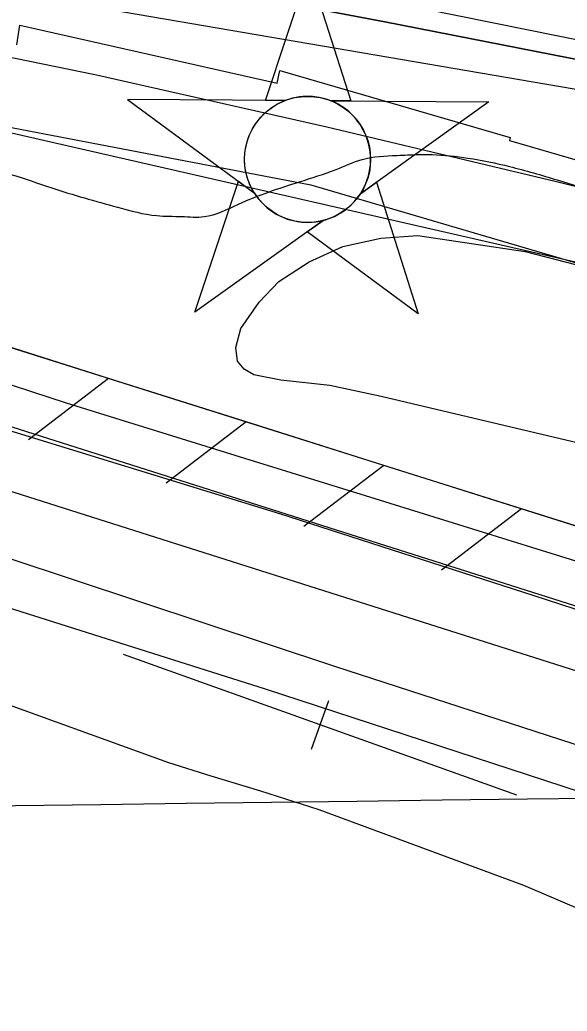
# Model space of a CAD drawing. Extents: x 3734862 to 3772949, y 391520 to 417239.
# Drawn here: x 3750613.9 to 3750879.2, y 402961.6 to 403442.1 of the extents above; entities that cross this region are included whole.
import ezdxf

# ---------------------------------------------------------------- set-up
doc = ezdxf.new("R2010")
doc.units = 0
for name, color, linetype in [('V-CHAN-NAID', 7, 'Continuous'), ('V-FLOD-BASE', 7, 'Continuous'), ('V-GRID-MAJR', 7, 'Continuous'), ('V-LEVE-TOET', 7, 'Continuous'), ('V-RAIL-TRAK', 7, 'Continuous'), ('V-RIVR-EDGE', 7, 'Continuous'), ('V-RRAP-FSHR', 7, 'Continuous'), ('V-RRAP-RVMT', 7, 'Continuous'), ('V-SITE-VEGE', 7, 'Continuous'), ('V-SURV-IDEN', 7, 'Continuous'), ('V-SURV-LINE', 7, 'Continuous'), ('V-TOPO-DPTH', 7, 'Continuous'), ('V-TOPO-MINR', 7, 'Continuous'), ('V-TOPO-WATR', 7, 'Continuous')]:
    doc.layers.add(name, color=color, linetype=linetype)

msp = doc.modelspace()

# ---------------------------------------------------------------- linework, layer by layer
at = {"layer": 'V-CHAN-NAID'}
for points in [[(3750742.54, 403403.03), (3750732.95, 403403.1), (3750754.07, 403466.58), (3750774.3, 403402.8), (3750764.71, 403402.87), (3750763.13, 403403.45), (3750761.04, 403404.07), (3750759, 403404.52), (3750756.96, 403404.83), (3750755.8, 403404.94), (3750754.26, 403405.02), (3750752.54, 403405.02), (3750751.17, 403404.95), (3750749.26, 403404.75), (3750747.9, 403404.53), (3750746.11, 403404.15), (3750744.58, 403403.73), (3750743.55, 403403.4)], [(3750742.54, 403403.03), (3750666.04, 403403.57), (3750727.61, 403358.17), (3750726.5, 403360.08), (3750725.69, 403361.71), (3750724.86, 403363.68), (3750724.17, 403365.73), (3750723.8, 403367.05), (3750723.44, 403368.68), (3750723.2, 403370.12), (3750723.01, 403371.72), (3750722.9, 403373.46), (3750722.89, 403375.04), (3750722.99, 403377.11), (3750723.18, 403378.73), (3750723.57, 403380.93), (3750724.05, 403382.86), (3750724.65, 403384.74), (3750725.31, 403386.42), (3750726.03, 403388.01), (3750726.85, 403389.55), (3750727.91, 403391.28), (3750728.94, 403392.75), (3750729.94, 403394.02), (3750730.94, 403395.17), (3750732.25, 403396.51), (3750733.3, 403397.47), (3750735.02, 403398.87), (3750736.23, 403399.74), (3750737.92, 403400.81), (3750739.65, 403401.75), (3750741.1, 403402.44)], [(3750764.71, 403402.87), (3750841.2, 403402.33), (3750779, 403357.81), (3750779.91, 403359.3), (3750780.89, 403361.14), (3750781.6, 403362.73), (3750782.34, 403364.68), (3750782.89, 403366.47), (3750783.29, 403368.11), (3750783.65, 403370.12), (3750783.83, 403371.69), (3750783.96, 403373.9), (3750783.93, 403375.96), (3750783.74, 403378.18), (3750783.47, 403379.94), (3750782.98, 403382.17), (3750782.34, 403384.31), (3750781.59, 403386.29), (3750780.94, 403387.73), (3750779.94, 403389.65), (3750778.88, 403391.37), (3750777.66, 403393.07), (3750776.4, 403394.61), (3750775.13, 403395.98), (3750773.5, 403397.51), (3750771.75, 403398.92), (3750770.07, 403400.1), (3750768.18, 403401.23), (3750766.71, 403401.99)], [(3750760.97, 403344.9), (3750698.77, 403300.38), (3750719.89, 403363.86), (3750727.61, 403358.17), (3750728.24, 403357.21), (3750729.63, 403355.35), (3750730.84, 403353.93), (3750732.31, 403352.43), (3750733.7, 403351.18), (3750735.15, 403350.02), (3750736.55, 403349.04), (3750738.23, 403348), (3750739.94, 403347.09), (3750741.73, 403346.28), (3750743.18, 403345.72), (3750744.81, 403345.19), (3750747.04, 403344.63), (3750748.57, 403344.34), (3750750.59, 403344.09), (3750752.13, 403343.98), (3750753.99, 403343.96), (3750755.68, 403344.04), (3750757.39, 403344.21), (3750759.29, 403344.52)], [(3750779, 403357.81), (3750786.8, 403363.39), (3750807.02, 403299.61), (3750753.17, 403339.32), (3750760.97, 403344.9), (3750762.64, 403345.38), (3750764.25, 403345.94), (3750766.41, 403346.85), (3750768.14, 403347.73), (3750770.01, 403348.85), (3750771.75, 403350.06), (3750773.3, 403351.31), (3750774.58, 403352.47), (3750775.97, 403353.89), (3750777.17, 403355.3), (3750778.29, 403356.77)]]:
    msp.add_lwpolyline(points, close=True, dxfattribs=at)
msp.add_circle((3750753.42, 403374.49), 30.54, dxfattribs=at)
at = {"layer": 'V-FLOD-BASE'}
msp.add_lwpolyline([(3752901.91, 402501.14), (3752852.49, 402511.47), (3752761.59, 402532.55), (3752641.33, 402561), (3752524.9, 402589.79), (3752426, 402613.79), (3752333.12, 402644.31), (3752195.56, 402692.69), (3752090.98, 402731.96), (3751969.91, 402775.78), (3751856.86, 402815.4), (3751717.51, 402863.49), (3751574.72, 402916.63), (3751447.21, 402962.13), (3751280.5, 403019.69), (3751131.01, 403075.02), (3750994.52, 403120.34), (3750863.22, 403162.94), (3750739.92, 403202.62), (3750591.64, 403248.23)], dxfattribs=at)
at = {"layer": 'V-GRID-MAJR'}
msp.add_spline([(3738984.82, 402913.16), (3741632.95, 402946.57), (3746929.21, 403013.98), (3752225.46, 403082.16), (3757521.7, 403151.11), (3762817.93, 403220.83), (3768114.15, 403291.31), (3770762.25, 403326.85)], degree=3, dxfattribs=at)
at = {"layer": 'V-LEVE-TOET'}
for points in [[(3752861.22, 402529.35), (3752850.71, 402531.85), (3752840.25, 402534.57), (3752741.87, 402558.32), (3752609.98, 402591.42), (3752460.34, 402627.78), (3752363.63, 402657.46), (3752236.87, 402703.99), (3752080.18, 402760.21), (3751946.22, 402807.88), (3751849.41, 402842.94), (3751709.25, 402893.07), (3751566.22, 402945.44), (3751432, 402993.37), (3751227.57, 403066.1), (3751094.67, 403111.75), (3750935.5, 403163.56), (3750781.54, 403211.36), (3750723, 403229.47), (3750636.6, 403256.27), (3750508.39, 403298.16)], [(3750608.56, 403181.13), (3750766.46, 403128.79), (3750887.96, 403089.33), (3751145.24, 403001.2), (3751302.97, 402943.98), (3751474.69, 402879.08), (3751706.8, 402793.29), (3751826.54, 402752.52), (3752003.84, 402690.81), (3752192.27, 402623.41), (3752314.81, 402583.46), (3752446.91, 402539.08), (3752680.62, 402490.49), (3752847.92, 402455.5), (3752857.11, 402452.83)]]:
    msp.add_lwpolyline(points, dxfattribs=at)
at = {"layer": 'V-RAIL-TRAK'}
for points in [[(3750759.5, 403100.39), (3750664.17, 403134.49)], [(3750755.29, 403088.62), (3750763.71, 403112.16)], [(3750854.84, 403066.29), (3750759.5, 403100.39)]]:
    msp.add_lwpolyline(points, dxfattribs=at)
at = {"layer": 'V-RIVR-EDGE'}
msp.add_spline([(3749600.74, 403572.28), (3749634.69, 403563.71), (3749651.26, 403560.43), (3749673.09, 403560.38), (3749692.5, 403559.12), (3749709.07, 403556.65), (3749738.17, 403548.09), (3749762.82, 403541.96), (3749785.46, 403538.67), (3749810.92, 403532.94), (3749827.89, 403529.67), (3749844.87, 403528.01), (3749861.85, 403526.35), (3749878.83, 403525.9), (3749897.83, 403523.02), (3749967.36, 403512.34), (3749992.02, 403510.26), (3750015.06, 403506.96), (3750032.04, 403504.5), (3750055.48, 403501.2), (3750077.71, 403497.51), (3750095.5, 403495.44), (3750108.85, 403495.81), (3750123.41, 403497.8), (3750137.16, 403499.79), (3750146.46, 403499.76), (3750156.16, 403498.53), (3750172.33, 403494.44), (3750186.07, 403491.18), (3750207.49, 403486.67), (3750241.85, 403484.16), (3750261.67, 403483.31), (3750286.73, 403481.22), (3750304.11, 403479.16), (3750313.41, 403477.11), (3750323.1, 403472.64), (3750334.81, 403462.5), (3750345.71, 403458.84), (3750367.94, 403454.33), (3750390.98, 403449.02), (3750395.42, 403446.58), (3750399.86, 403441.72), (3750408.73, 403432.4), (3750412.37, 403431.58), (3750418.03, 403431.56), (3750426.92, 403429.92), (3750443.09, 403425.84), (3750464.91, 403418.91), (3750486.72, 403411.18), (3750511.36, 403400.6), (3750544.08, 403386.37), (3750565.9, 403379.03), (3750585.7, 403373.32), (3750609.54, 403367.2), (3750629.34, 403360.68), (3750661.26, 403351.3), (3750680.26, 403347.21), (3750692.39, 403346.78), (3750703.3, 403346.75), (3750719.9, 403352.77), (3750749.44, 403363.62), (3750767.25, 403369.64), (3750779.8, 403374.46), (3750796.79, 403376.44), (3750806.9, 403376.82), (3750813.77, 403376.8), (3750831.16, 403375.14), (3750851.36, 403371.05), (3750874.4, 403364.52), (3750895, 403358), (3750924.5, 403347.01), (3750966.1, 403330.33), (3750989.13, 403318.95), (3751009.32, 403310.41), (3751046.09, 403299.4), (3751067.11, 403296.52), (3751095, 403292), (3751115.21, 403286.69), (3751143.5, 403280.15), (3751157.25, 403280.52), (3751160.08, 403280.92), (3751166.55, 403280.5), (3751174.63, 403276.03), (3751183.52, 403274.8), (3751198.88, 403272.33), (3751210.19, 403269.07), (3751230, 403264.57), (3751244.54, 403259.68), (3751267.57, 403252.75), (3751284.95, 403249.07), (3751304.35, 403243.36), (3751325.78, 403242.1), (3751339.93, 403241.25), (3751350.44, 403239.61), (3751362.56, 403236.75), (3751373.06, 403231.06), (3751385.98, 403222.13), (3751398.9, 403215.23), (3751411.02, 403209.54), (3751428.8, 403203.83), (3751447.79, 403198.93), (3751467.2, 403198.07), (3751481.34, 403196.02), (3751496.29, 403191.53), (3751520.53, 403180.15), (3751539.1, 403169.99), (3751546.78, 403168.36), (3751556.89, 403167.93), (3751564.17, 403167.1), (3751573.46, 403164.65), (3751580.73, 403161.8), (3751597.3, 403155.7), (3751615.08, 403151.61), (3751634.08, 403147.92), (3751652.67, 403144.64), (3751682.58, 403141.33), (3751700.77, 403137.25), (3751726.23, 403129.1), (3751762.99, 403116.87), (3751788.85, 403107.51), (3751826.83, 403094.48), (3751852.69, 403085.51), (3751875.32, 403079.8), (3751903.6, 403070.43), (3751929.06, 403063.89), (3751952.5, 403058.18), (3751978.36, 403050.83), (3752011.49, 403040.64), (3752051.89, 403025.18), (3752090.27, 403012.14), (3752121.79, 403000.34), (3752173.49, 402978.37), (3752203.79, 402965.36), (3752242.57, 402949.09), (3752280.94, 402933.22), (3752346.79, 402908.39), (3752379.11, 402896.59), (3752400.12, 402887.23), (3752439.3, 402869.34), (3752480.09, 402851.45), (3752503.52, 402840.48), (3752518.05, 402829.52), (3752525.72, 402825.05), (3752549.56, 402816.1), (3752583.09, 402804.69), (3752615.41, 402793.29), (3752664.29, 402772.55), (3752692.57, 402761.96), (3752721.66, 402750.57), (3752763.28, 402737.53), (3752785.5, 402732.62), (3752881.28, 402707.72), (3752922.09, 402697.51), (3752945.53, 402690.57), (3752959.27, 402686.5), (3752986.74, 402677.53), (3753008.56, 402668.18), (3753044.52, 402656.36), (3753077.65, 402647.38), (3753107.97, 402642.05), (3753140.7, 402635.1), (3753203.35, 402622.81), (3753235.68, 402614.24), (3753280.54, 402603.21), (3753302.77, 402599.92), (3753320.16, 402600.69), (3753336.33, 402600.24), (3753350.08, 402600.61), (3753361, 402600.18), (3753377.98, 402597.31), (3753395.35, 402593.63), (3753435.76, 402581.8), (3753479, 402567.94), (3753528.7, 402552.86), (3753582.02, 402533.72), (3753643.03, 402512.54), (3753679.79, 402497.09), (3753709.28, 402486.1), (3753744.84, 402474.28), (3753768.27, 402466.14), (3753792.91, 402456.37), (3753824.83, 402444.16), (3753868.05, 402425.86), (3753874.92, 402423.82), (3753901.59, 402415.26), (3753930.68, 402405.89), (3753950.06, 402395.73), (3753969.45, 402385.98), (3753992.07, 402375.41), (3754015.5, 402366.05), (3754070.03, 402340.44), (3754094.26, 402327.44), (3754129.39, 402310.77), (3754145.95, 402300.62), (3754162.51, 402292.09), (3754189.57, 402278.68), (3754227.53, 402259.58), (3754257.42, 402244.55), (3754285.28, 402227.49), (3754310.72, 402213.28), (3754345.44, 402193.78), (3754365.63, 402180.79), (3754382.99, 402169.43), (3754391.05, 402160.51), (3754393.47, 402156.46), (3754413.25, 402144.28), (3754458.49, 402121.12), (3754491.61, 402104.86), (3754519.47, 402090.24), (3754525.94, 402088.6), (3754533.22, 402089.8), (3754544.13, 402086.13), (3754555.43, 402079.63), (3754574.4, 402065.43), (3754590.55, 402053.67), (3754603.48, 402048.78), (3754613.18, 402047.95), (3754625.7, 402043.07), (3754637.41, 402035.76), (3754658.41, 402023.17), (3754687.49, 402010.16), (3754723.03, 401991.88), (3754750.5, 401979.27), (3754768.67, 401969.52), (3754786.04, 401961.8), (3754799.77, 401955.7), (3754813.1, 401949.19), (3754861.56, 401924), (3754878.93, 401915.47), (3754906.39, 401902.46), (3754932.65, 401891.88), (3754960.93, 401880.89), (3754991.63, 401867.47), (3755029.19, 401849.18), (3755060.29, 401835.36), (3755090.98, 401819.11), (3755126.52, 401799.21), (3755151.15, 401783.78), (3755175.77, 401765.93), (3755218.56, 401737.11), (3755250.45, 401716), (3755279.94, 401700.57), (3755306.19, 401687.56), (3755332.03, 401672.94), (3755361.51, 401655.07), (3755376.04, 401645.74), (3755399.86, 401631.93), (3755422.07, 401620.15), (3755432.57, 401613.25), (3755446.29, 401601.08), (3755457.99, 401588.92), (3755473.33, 401580.39), (3755501.19, 401564.96), (3755536.72, 401540.61), (3755576.28, 401512.61), (3755599.69, 401493.95), (3755652.97, 401458.64), (3755710.7, 401417.25), (3755726.85, 401409.53), (3755737.76, 401406.67), (3755748.67, 401400.17), (3755764.4, 401385.58), (3755778.52, 401373.82), (3755797.9, 401360.42), (3755821.73, 401347.42), (3755837.88, 401338.08), (3755853.62, 401327.94), (3755871.38, 401312.53), (3755891.15, 401296.71), (3755903.66, 401285.76), (3755921.83, 401275.6), (3755933.14, 401269.51), (3755943.23, 401260.18), (3755955.73, 401249.24), (3755970.27, 401239.9), (3755990.86, 401228.93), (3756011.05, 401216.34), (3756031.64, 401202.55), (3756042.53, 401189.98), (3756050.98, 401174.19), (3756051.35, 401158.42), (3756049.29, 401145.49), (3756046.86, 401141.85), (3756042.4, 401139.44), (3756036.74, 401140.26), (3756032.72, 401147.14), (3756032.73, 401154.42), (3756029.11, 401160.9), (3756025.48, 401164.55), (3756020.63, 401166.58), (3756007.3, 401169.85), (3756000.43, 401170.68), (3755995.98, 401171.5), (3755991.13, 401171.91), (3755983.44, 401171.53), (3755976.97, 401170.74), (3755966.87, 401172.78), (3755956.77, 401179.28), (3755952.33, 401182.52), (3755945.06, 401186.18), (3755939.81, 401187), (3755935.77, 401187.01), (3755931.72, 401186.21), (3755929.69, 401184.2), (3755928.88, 401182.58), (3755928.47, 401179.35), (3755936.12, 401166.79), (3755937.93, 401164.38)], degree=3, dxfattribs=at)
at = {"layer": 'V-RRAP-FSHR'}
for p, q in [((3750656.83, 403268.31), (3750618.08, 403238.6)), ((3750723.58, 403247.24), (3750684.83, 403217.53)), ((3750790.34, 403226.17), (3750751.59, 403196.46)), ((3750857.09, 403205.1), (3750818.34, 403175.38))]:
    msp.add_line(p, q, dxfattribs=at)
for points in [[(3745755.59, 404164.01), (3746133.61, 404114.94), (3746460.39, 404044.32), (3746926.68, 403974.72), (3747307.57, 403936.2), (3747787.51, 403855.87), (3748350.38, 403747.16), (3748744.72, 403693.77), (3749488.17, 403561.96), (3750009.67, 403476.17), (3750471.22, 403416.56), (3750755.01, 403362.08), (3751258.21, 403214.08), (3751991.45, 402977.77), (3752370.29, 402844.74), (3752705.56, 402720.89), (3753300.95, 402568.26)], [(3755894.55, 400912.59), (3755174.16, 401533.82), (3754556.14, 402011.76), (3754536.34, 402024.26), (3753972.21, 402338.01), (3753351.98, 402548.26), (3753283.16, 402552.76), (3752993.39, 402535.32), (3752867.1, 402553.07), (3752381.5, 402674.93), (3751883.12, 402847.34), (3750951.08, 403175.43), (3750286.03, 403385.37), (3750165.89, 403401.91), (3749865.85, 403433.86), (3749516.05, 403497.74), (3749101.87, 403567.71)], [(3750656.83, 403268.31), (3750590.08, 403289.39)], [(3750723.58, 403247.24), (3750656.83, 403268.31)], [(3750790.34, 403226.17), (3750723.58, 403247.24)], [(3750857.09, 403205.1), (3750790.34, 403226.17)], [(3750923.84, 403184.02), (3750857.09, 403205.1)]]:
    msp.add_lwpolyline(points, dxfattribs=at)
at = {"layer": 'V-RRAP-RVMT'}
for p, q in [((3750612.38, 403430.01), (3750613.9, 403439.6)), ((3750613.9, 403439.6), (3750738.64, 403411.46)), ((3750738.64, 403411.46), (3750740.01, 403417.56)), ((3750740.01, 403417.56), (3750851.67, 403385.04)), ((3750851.67, 403385.04), (3750851.25, 403383.6)), ((3750851.25, 403383.6), (3750952.32, 403354.19))]:
    msp.add_line(p, q, dxfattribs=at)
at = {"layer": 'V-SITE-VEGE'}
for points in [[(3750935.36, 403224.96), (3750789.13, 403259.48), (3750764.13, 403264.91), (3750740.46, 403267.54), (3750727.31, 403270.11), (3750722.64, 403272.84), (3750719.48, 403276.64), (3750718.59, 403283.29), (3750720.98, 403292.58), (3750729.98, 403305.33), (3750739.54, 403315.27), (3750754.25, 403324.8), (3750770.54, 403332.3), (3750788.94, 403336.24), (3750806.89, 403337.61), (3750858.9, 403329.88), (3750888.31, 403322.23)], [(3750486.06, 403195.95), (3750732.82, 403117.9), (3750987.37, 403034.61), (3751208.19, 402963.77), (3751423.35, 402886.65)], [(3751004.59, 402959.86), (3750920.35, 402995.98), (3750858.24, 403022.51), (3750758.97, 403059.11), (3750730.69, 403068.19), (3750706.68, 403075.43), (3750686.15, 403081.97), (3750593.1, 403115.61)]]:
    msp.add_lwpolyline(points, dxfattribs=at)
at = {"layer": 'V-SURV-LINE'}
for points in [[(3750320.29, 403336.77), (3751067, 403099.73)], [(3751057.92, 403071.13), (3750311.22, 403308.18)]]:
    msp.add_lwpolyline(points, dxfattribs=at)
at = {"layer": 'V-TOPO-DPTH'}
for points in [[(3751728.82, 403144.75), (3751579.36, 403190.59), (3751514.07, 403212.09), (3751449.46, 403235.34), (3751385.86, 403261.23), (3751322.93, 403288.88), (3751217.45, 403337.83), (3751207.76, 403342.31), (3751198.06, 403346.77), (3751188.35, 403351.2), (3751178.63, 403355.62), (3751168.82, 403359.78), (3751158.89, 403363.64), (3751148.8, 403367.03), (3751138.6, 403370.12), (3751115.09, 403376.64), (3751111.02, 403377.72), (3751106.95, 403378.74), (3751102.85, 403379.66), (3751098.74, 403380.52), (3750896.31, 403420.55), (3750790.92, 403441.09), (3750685.45, 403461.24), (3750579.88, 403480.82)], [(3751728.82, 403144.75), (3751579.36, 403190.59), (3751514.07, 403212.09), (3751449.46, 403235.34), (3751385.86, 403261.23), (3751322.93, 403288.88), (3751217.45, 403337.83), (3751207.76, 403342.31), (3751198.06, 403346.77), (3751188.35, 403351.2), (3751178.63, 403355.62), (3751168.82, 403359.78), (3751158.89, 403363.64), (3751148.8, 403367.03), (3751138.6, 403370.12), (3751115.09, 403376.64), (3751111.02, 403377.72), (3751106.95, 403378.74), (3751102.85, 403379.66), (3751098.74, 403380.52), (3750896.31, 403420.55), (3750790.92, 403441.09), (3750685.45, 403461.24), (3750579.88, 403480.82)], [(3750538.96, 403438.47), (3750651.07, 403415.46), (3750762.71, 403390.3), (3750874.04, 403363.7), (3751060.29, 403317.31), (3751078.22, 403312.67), (3751096.09, 403307.8), (3751113.86, 403302.59), (3751131.57, 403297.16), (3751188.17, 403279.22), (3751234.19, 403264.87), (3751280.31, 403250.81), (3751326.55, 403237.19), (3751372.88, 403223.85), (3751773.98, 403110.44)]]:
    msp.add_lwpolyline(points, dxfattribs=at)
at = {"layer": 'V-TOPO-MINR'}
for points in [[(3750244.97, 403561.72), (3751091.7, 403390.64), (3751099.96, 403388.88), (3751108.19, 403387), (3751116.39, 403384.94), (3751124.55, 403382.76), (3751169.99, 403370.11), (3751191.15, 403363.72), (3751212.09, 403356.71), (3751232.7, 403348.79), (3751253.1, 403340.25), (3751273.31, 403331.23), (3751293.51, 403322.18), (3751313.69, 403313.08), (3751333.86, 403303.94), (3751401.79, 403273.05), (3751456.31, 403249.48), (3751511.36, 403227.31), (3751567.2, 403207.22), (3751623.58, 403188.53), (3751741.29, 403151.92)], [(3750255.42, 403515.92), (3751105.72, 403370.58), (3751245.61, 403304.32), (3751316.18, 403272.8), (3751387.58, 403243.42), (3751460.21, 403217.26), (3751533.67, 403193.23), (3751716.87, 403137.81), (3751753.45, 403126.83), (3751790.05, 403115.93), (3751826.7, 403105.17), (3751863.37, 403094.51), (3751881, 403089.41), (3751926.47, 403076.16), (3751971.9, 403062.75), (3752017.25, 403049.12), (3752062.57, 403035.33), (3752473.05, 402909.31), (3752514.52, 402896.61), (3752556.01, 402883.94), (3752597.51, 402871.32), (3752639.01, 402858.73), (3753247.91, 402674.49)], [(3750579.88, 403480.82), (3750685.45, 403461.24), (3750790.92, 403441.09), (3750896.31, 403420.55), (3751098.74, 403380.52), (3751102.85, 403379.66), (3751106.95, 403378.74), (3751111.02, 403377.72), (3751115.09, 403376.64), (3751138.6, 403370.12), (3751148.8, 403367.03), (3751158.89, 403363.64), (3751168.82, 403359.78), (3751178.63, 403355.62), (3751188.35, 403351.2), (3751198.06, 403346.77), (3751207.76, 403342.31), (3751217.45, 403337.83), (3751322.93, 403288.88), (3751385.86, 403261.23), (3751449.46, 403235.34), (3751514.07, 403212.09), (3751579.36, 403190.59), (3751728.82, 403144.75)], [(3750370.8, 403441.93), (3751086.12, 403278.4), (3751088.81, 403277.78), (3751091.49, 403277.14), (3751094.17, 403276.48), (3751096.84, 403275.8), (3751110.89, 403272.19), (3751120.59, 403269.69), (3751130.28, 403267.19), (3751139.98, 403264.69), (3751149.67, 403262.19), (3751780.38, 403099.16)]]:
    msp.add_lwpolyline(points, dxfattribs=at)
at = {"layer": 'V-TOPO-WATR'}
msp.add_lwpolyline([(3750538.96, 403438.47), (3750651.07, 403415.46), (3750762.71, 403390.3), (3750874.04, 403363.7), (3751060.29, 403317.31), (3751078.22, 403312.67), (3751096.09, 403307.8), (3751113.86, 403302.59), (3751131.57, 403297.16), (3751188.17, 403279.22), (3751234.19, 403264.87), (3751280.31, 403250.81), (3751326.55, 403237.19), (3751372.88, 403223.85), (3751773.98, 403110.44)], dxfattribs=at)

# ---------------------------------------------------------------- texts
at = {"layer": 'V-SURV-IDEN'}
msp.add_text('1547+80.6', height=100, rotation=320.9745, dxfattribs=at).set_placement((3750217.18, 403136.4))

doc.saveas('drawing.dxf')
